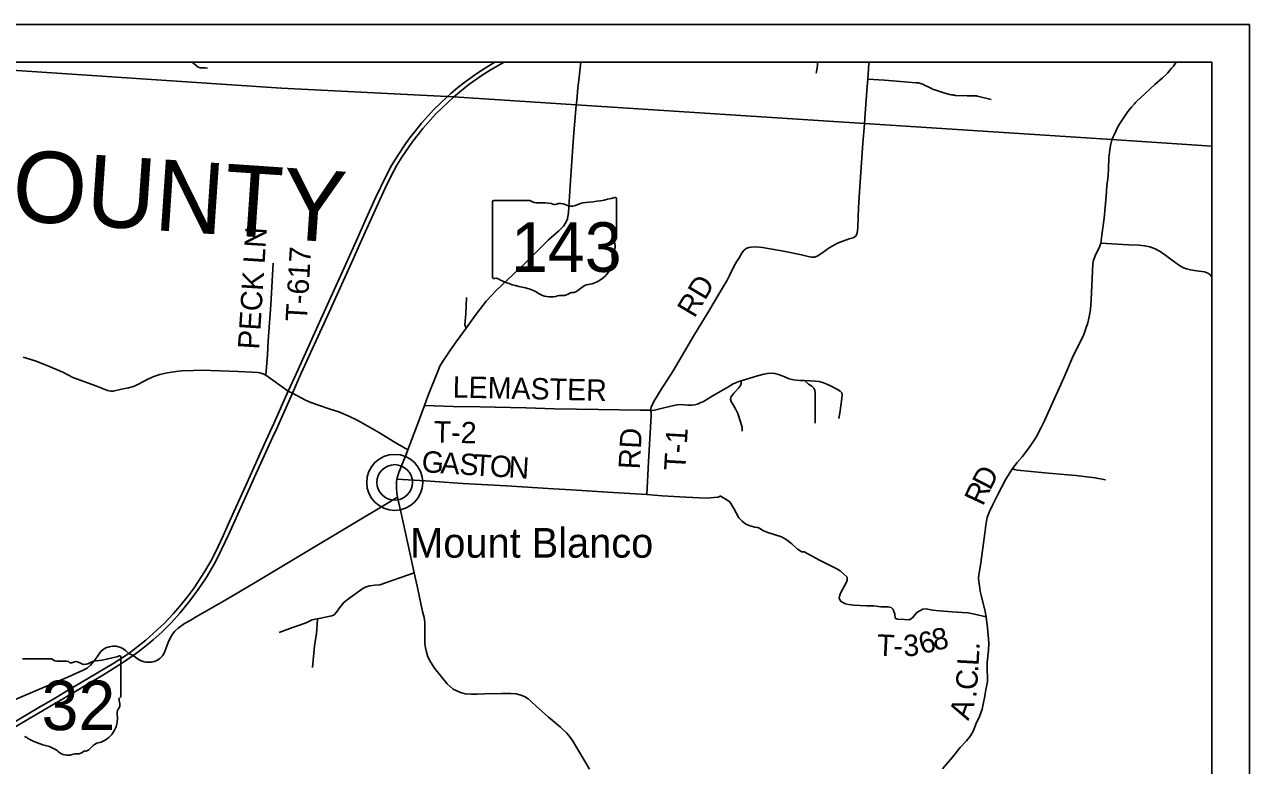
# Model space of a CAD drawing. Extents: x -15 to 405, y -40 to 87.
# Drawn here: x -10.448 to -7.193, y 27.728 to 29.698 of the extents above; entities that cross this region are included whole.
import ezdxf

# ---------------------------------------------------------------- set-up
doc = ezdxf.new("R2010")
doc.units = 0
for name, color, linetype in [('GM_P_County_Alignment', 7, 'Continuous'), ('GM_P_State_Location', 7, 'Continuous'), ('GM_P_US_Location', 7, 'Continuous'), ('GM_X_County_Road_Text', 7, 'Continuous'), ('GM_X_County_ROW', 7, 'Continuous'), ('GM_X_Minor_Lake', 7, 'Continuous'), ('GM_X_Minor_River', 7, 'Continuous'), ('GM_X_State_Location', 7, 'Continuous'), ('GM_X_Township', 7, 'Continuous'), ('GM_X_Township_ROW', 7, 'Continuous'), ('GM_X_Township_Subdivision', 7, 'Continuous'), ('GM_X_Township_Subdivision_Text', 7, 'Continuous'), ('GM_X_Township_Text', 7, 'Continuous')]:
    doc.layers.add(name, color=color, linetype=linetype)

msp = doc.modelspace()

# ---------------------------------------------------------------- linework, layer by layer
at = {"layer": 'GM_P_State_Location'}
msp.add_line((-9.8069, 28.7656), (-9.7472, 28.7237), dxfattribs=at)
for points in [[(-10.0028, 29.5981), (-9.987, 29.5844), (-9.9803, 29.5828), (-9.9692, 29.583), (-9.9622, 29.5816)], [(-8.3442, 29.5691), (-8.3437, 29.5726), (-8.3414, 29.5895), (-8.3406, 29.5981)], [(-8.2161, 29.434), (-8.2134, 29.4743), (-8.2092, 29.5334), (-8.2074, 29.5529), (-8.2045, 29.5946), (-8.2043, 29.5981)], [(-8.2074, 29.5529), (-8.1627, 29.55), (-8.1201, 29.5466), (-8.0785, 29.5433), (-8.0759, 29.5431), (-8.0729, 29.5427), (-8.0702, 29.5421), (-8.0675, 29.5413), (-8.0646, 29.5404), (-8.0615, 29.5391), (-8.0566, 29.5369), (-8.0435, 29.5302), (-8.0402, 29.5286), (-8.0377, 29.5276), (-8.035, 29.5265), (-8.0269, 29.5236), (-8.0077, 29.5174), (-7.99, 29.5123), (-7.9851, 29.5112), (-7.9825, 29.5107), (-7.9797, 29.5102), (-7.9768, 29.5098), (-7.974, 29.5095), (-7.9429, 29.5088), (-7.9199, 29.5082), (-7.9184, 29.508), (-7.9169, 29.5077), (-7.9154, 29.5074), (-7.8795, 29.4987)], [(-8.785, 28.6726), (-8.7833, 28.6809), (-8.7756, 28.6955), (-8.7537, 28.7319), (-8.739, 28.7556), (-8.7247, 28.7776), (-8.6701, 28.8692), (-8.6292, 28.9379), (-8.5914, 29.0011), (-8.582, 29.017), (-8.5746, 29.0307), (-8.5622, 29.0563), (-8.5566, 29.0671), (-8.5495, 29.0781), (-8.5411, 29.0918), (-8.5358, 29.0984), (-8.5305, 29.1024), (-8.5237, 29.1049), (-8.517, 29.1065), (-8.5037, 29.1067), (-8.4873, 29.1049), (-8.4313, 29.0951), (-8.3831, 29.0859), (-8.3661, 29.0816), (-8.3567, 29.0798), (-8.3488, 29.0796), (-8.3416, 29.0824), (-8.3295, 29.0904), (-8.3099, 29.1041), (-8.3003, 29.1096), (-8.2876, 29.1166), (-8.2739, 29.1221), (-8.2564, 29.128), (-8.2461, 29.1311), (-8.2394, 29.1352), (-8.2353, 29.1435), (-8.2335, 29.1585), (-8.2318, 29.2118), (-8.2296, 29.2529), (-8.2203, 29.3828), (-8.2161, 29.434)], [(-7.293, 29.0276), (-7.2981, 29.0334), (-7.3039, 29.0366), (-7.3125, 29.0406), (-7.3336, 29.0436), (-7.3498, 29.0456), (-7.3602, 29.0483), (-7.368, 29.0512), (-7.3788, 29.0575), (-7.4009, 29.0735), (-7.415, 29.0843), (-7.4306, 29.0946), (-7.444, 29.1016), (-7.458, 29.107), (-7.4717, 29.1099), (-7.4868, 29.1117), (-7.5144, 29.1122), (-7.588, 29.1169)], [(-9.8069, 28.7656), (-9.8026, 28.8195), (-9.8005, 28.8575), (-9.7939, 28.9531), (-9.7873, 29.0632)], [(-9.2743, 28.8908), (-9.2767, 28.8954), (-9.278, 28.8996), (-9.2757, 28.9286), (-9.2734, 28.9719)], [(-10.4521, 28.8139), (-10.4196, 28.8042), (-10.3909, 28.7927), (-10.346, 28.7734), (-10.3202, 28.76), (-10.2583, 28.7373), (-10.2277, 28.7251), (-10.2188, 28.7233), (-10.2126, 28.7231), (-10.1902, 28.7287), (-10.1715, 28.7322), (-10.1582, 28.7356), (-10.1468, 28.7408), (-10.1205, 28.7553), (-10.1045, 28.7622), (-10.0882, 28.7679), (-10.0688, 28.7721), (-10.0455, 28.7757), (-10.0302, 28.777), (-9.9993, 28.7787), (-9.9778, 28.7795), (-9.8805, 28.776), (-9.8445, 28.7741), (-9.8282, 28.7731), (-9.8223, 28.7719), (-9.8177, 28.7707), (-9.8141, 28.769), (-9.8069, 28.7656)], [(-8.785, 28.6726), (-8.7779, 28.6716), (-8.7525, 28.6777), (-8.723, 28.6848), (-8.7135, 28.6872), (-8.7048, 28.6878), (-8.6851, 28.6864), (-8.6748, 28.6862), (-8.6675, 28.6866), (-8.6602, 28.6884), (-8.6542, 28.6912), (-8.644, 28.6963), (-8.6163, 28.7124), (-8.579, 28.7339), (-8.5653, 28.7427), (-8.5564, 28.7467), (-8.547, 28.7496)], [(-8.5414, 28.6173), (-8.5414, 28.6263), (-8.5428, 28.6333), (-8.5452, 28.6421), (-8.5529, 28.6637), (-8.558, 28.6744), (-8.5651, 28.6866), (-8.5703, 28.6959), (-8.5718, 28.7024), (-8.5711, 28.7074), (-8.5631, 28.7176), (-8.5513, 28.7309), (-8.5454, 28.7386), (-8.544, 28.7437), (-8.5442, 28.7504)], [(-8.547, 28.7496), (-8.5442, 28.7504), (-8.5001, 28.7643), (-8.4839, 28.7682), (-8.4742, 28.7701), (-8.4636, 28.7708), (-8.4541, 28.77), (-8.4421, 28.767), (-8.4302, 28.7619), (-8.4159, 28.7562), (-8.4045, 28.7534), (-8.3891, 28.7516), (-8.3764, 28.7514)], [(-8.3764, 28.7514), (-8.3754, 28.7514), (-8.3468, 28.7495), (-8.3367, 28.7486), (-8.325, 28.7459), (-8.3159, 28.7423), (-8.3063, 28.7376), (-8.2881, 28.7281), (-8.2804, 28.7236), (-8.276, 28.719), (-8.2756, 28.7143), (-8.2762, 28.7042), (-8.282, 28.6645), (-8.2843, 28.6505)], [(-8.3474, 28.638), (-8.3468, 28.6445), (-8.3468, 28.6505), (-8.3468, 28.6631), (-8.3476, 28.6811), (-8.347, 28.7178), (-8.3478, 28.7261), (-8.3507, 28.7313), (-8.3563, 28.7362), (-8.3646, 28.7417), (-8.3754, 28.7514)], [(-9.7472, 28.7237), (-9.7362, 28.7179), (-9.7018, 28.6997), (-9.6872, 28.6933), (-9.6645, 28.6854), (-9.6382, 28.6765), (-9.6132, 28.6681), (-9.586, 28.6569), (-9.5641, 28.6462), (-9.5422, 28.6338), (-9.505, 28.6127), (-9.4674, 28.5894), (-9.4294, 28.5671)], [(-9.3852, 28.6852), (-9.3095, 28.683), (-9.2381, 28.6818), (-9.1161, 28.6791), (-9.0401, 28.6765), (-8.9227, 28.675), (-8.8126, 28.673), (-8.785, 28.6726)], [(-9.4585, 28.4898), (-9.3825, 28.4846), (-9.283, 28.4777), (-9.1674, 28.4714), (-9.0422, 28.4635), (-8.995, 28.4606), (-8.8989, 28.4544), (-8.7949, 28.4484), (-8.7901, 28.5356), (-8.783, 28.6581), (-8.783, 28.6673), (-8.785, 28.6726)], [(-9.4294, 28.5671), (-9.4317, 28.5617), (-9.4531, 28.5074), (-9.4585, 28.4898)], [(-7.8224, 28.5179), (-7.8171, 28.5151), (-7.8094, 28.5135), (-7.7371, 28.506), (-7.6759, 28.5011), (-7.6544, 28.4992), (-7.6035, 28.4925), (-7.5758, 28.4875)], [(-8.5637, 28.4112), (-8.5738, 28.4295), (-8.5834, 28.4351), (-8.594, 28.4417), (-8.5977, 28.4444), (-8.5999, 28.4443), (-8.6049, 28.4418), (-8.6355, 28.4386), (-8.6911, 28.4418), (-8.7539, 28.445), (-8.7949, 28.4484)], [(-8.1285, 28.1172), (-8.1344, 28.1202), (-8.1357, 28.1301), (-8.1397, 28.1427), (-8.145, 28.148), (-8.1535, 28.1501), (-8.1729, 28.1504), (-8.1913, 28.1526), (-8.2109, 28.1531), (-8.2441, 28.154), (-8.2583, 28.1559), (-8.267, 28.1577), (-8.2734, 28.1611), (-8.2783, 28.1639), (-8.2816, 28.1685), (-8.283, 28.173), (-8.2816, 28.1814), (-8.2789, 28.1881), (-8.2743, 28.1962), (-8.2696, 28.2054), (-8.2647, 28.2134), (-8.262, 28.2213), (-8.2624, 28.2287), (-8.2715, 28.2379), (-8.2804, 28.2453), (-8.2894, 28.2508), (-8.3336, 28.2733), (-8.3761, 28.2964), (-8.3823, 28.2958), (-8.3937, 28.3035), (-8.4095, 28.3171), (-8.4241, 28.3286), (-8.4366, 28.3357), (-8.4727, 28.3474), (-8.4865, 28.3529), (-8.4947, 28.3594), (-8.5003, 28.3609), (-8.5074, 28.3614), (-8.5199, 28.365), (-8.531, 28.37), (-8.5412, 28.3778), (-8.5502, 28.3869), (-8.5637, 28.4112)], [(-9.6704, 28.1182), (-9.6694, 28.1184), (-9.6319, 28.126), (-9.6257, 28.1289), (-9.6195, 28.1355), (-9.6081, 28.1507), (-9.5991, 28.1621), (-9.5839, 28.1735), (-9.5488, 28.1991), (-9.5407, 28.2029), (-9.5303, 28.2058), (-9.517, 28.2072), (-9.5037, 28.2082), (-9.4127, 28.2405)], [(-7.8927, 28.123), (-7.9238, 28.1304), (-7.9407, 28.1338), (-7.9563, 28.1352), (-7.9835, 28.1371), (-8.017, 28.1396), (-8.0356, 28.1414), (-8.0526, 28.1448), (-8.0613, 28.1439), (-8.0692, 28.1396), (-8.0769, 28.1347), (-8.0889, 28.1212), (-8.0975, 28.1153), (-8.1102, 28.1166), (-8.1285, 28.1172)], [(-9.7715, 28.0818), (-9.7577, 28.0871), (-9.7364, 28.0951), (-9.715, 28.1018), (-9.6979, 28.1084), (-9.6841, 28.1151), (-9.6761, 28.117), (-9.6704, 28.1182)], [(-9.6827, 27.9888), (-9.678, 28.0462), (-9.6727, 28.0795), (-9.6708, 28.1032), (-9.6694, 28.1184)]]:
    msp.add_lwpolyline(points, dxfattribs=at)
at = {"layer": 'GM_X_County_Road_Text'}
msp.add_lwpolyline([(-7.293, 29.3749), (-7.5587, 29.3922), (-8.2163, 29.4345), (-8.9822, 29.4843), (-9.3083, 29.5055), (-9.3253, 29.5066), (-9.7655, 29.5289), (-10.6554, 29.5884), (-10.8023, 29.5981)], dxfattribs=at)
at = {"layer": 'GM_X_County_ROW'}
msp.add_line((-9.4645, 28.4808), (-9.4645, 28.4808), dxfattribs=at)
at = {"layer": 'GM_X_State_Location'}
for points in [[(-9.3251, 29.5061), (-9.3155, 29.5143), (-9.2966, 29.5304), (-9.2743, 29.5478), (-9.2522, 29.5638), (-9.2355, 29.5752), (-9.2146, 29.5884), (-9.2027, 29.5956), (-9.1982, 29.5981)], [(-9.3081, 29.505), (-9.2974, 29.5141), (-9.2868, 29.5229), (-9.2672, 29.5382), (-9.2502, 29.5507), (-9.2317, 29.5634), (-9.2107, 29.5767), (-9.1893, 29.5895), (-9.1735, 29.5981)], [(-8.982, 29.4838), (-8.9809, 29.4963), (-8.9778, 29.5293), (-8.9755, 29.5505), (-8.9703, 29.5981)], [(-10.5858, 27.7645), (-10.4363, 27.8527), (-10.3448, 27.9067), (-10.2405, 27.9683), (-10.1876, 28.0008), (-10.1596, 28.0205), (-10.1467, 28.0297), (-10.1265, 28.0455), (-10.106, 28.0624), (-10.0836, 28.0829), (-10.058, 28.1083), (-10.0354, 28.1332), (-10.0087, 28.1657), (-9.9866, 28.1961), (-9.9652, 28.2275), (-9.9419, 28.2676), (-9.9245, 28.302), (-9.9053, 28.3434), (-9.838, 28.493), (-9.7893, 28.6006), (-9.7789, 28.622), (-9.7362, 28.7179), (-9.7126, 28.771), (-9.6434, 28.9233), (-9.575, 29.0741), (-9.5557, 29.1185), (-9.5088, 29.2225), (-9.4899, 29.263), (-9.4737, 29.2957), (-9.4587, 29.3237), (-9.4451, 29.3454), (-9.4184, 29.385), (-9.3898, 29.4216), (-9.3549, 29.461), (-9.3081, 29.505)], [(-10.5535, 27.7972), (-10.4058, 27.8848), (-10.3733, 27.9033), (-10.3643, 27.9093), (-10.3413, 27.9229), (-10.2782, 27.9602), (-10.211, 28.0004), (-10.1706, 28.0261), (-10.126, 28.0613), (-10.0773, 28.1061), (-10.0526, 28.1322), (-10.0358, 28.1517), (-10.0164, 28.1754), (-9.9977, 28.2008), (-9.9697, 28.243), (-9.9533, 28.2716), (-9.9411, 28.2953), (-9.9206, 28.3384), (-9.9043, 28.3754), (-9.8569, 28.4801), (-9.8449, 28.5059), (-9.8113, 28.5812), (-9.7861, 28.6372), (-9.7472, 28.7237), (-9.7256, 28.7715), (-9.6564, 28.9244), (-9.5988, 29.0516), (-9.5917, 29.0673), (-9.5672, 29.1217), (-9.54, 29.1827), (-9.5155, 29.2369), (-9.4884, 29.294), (-9.4727, 29.3228), (-9.4563, 29.35), (-9.4361, 29.3805), (-9.4212, 29.4001), (-9.4096, 29.4156), (-9.3932, 29.4356), (-9.3603, 29.4722), (-9.3251, 29.5061)], [(-9.3165, 28.8329), (-9.3013, 28.8544), (-9.2743, 28.8908), (-9.2476, 28.9281), (-9.221, 28.9622), (-9.2051, 28.9798), (-9.1954, 28.9901), (-9.1181, 29.0634), (-9.0555, 29.1254), (-9.0283, 29.1496), (-9.0156, 29.1624), (-9.0101, 29.1713), (-9.0057, 29.1818), (-9.0028, 29.1981), (-8.9981, 29.2692), (-8.9892, 29.3991), (-8.982, 29.4838)], [(-9.4294, 28.5671), (-9.4027, 28.6371), (-9.3852, 28.6852), (-9.3763, 28.7102), (-9.3488, 28.7786), (-9.3445, 28.7895), (-9.3375, 28.8017), (-9.3218, 28.8255), (-9.3165, 28.8329)], [(-9.4585, 28.4898), (-9.4531, 28.5074), (-9.4317, 28.5617), (-9.4294, 28.5671)], [(-8.9468, 27.7187), (-8.9917, 27.7949), (-8.9989, 27.8047), (-9.0074, 27.8145), (-9.0239, 27.8302), (-9.0556, 27.8571), (-9.0888, 27.8863), (-9.1019, 27.8983), (-9.11, 27.9057), (-9.1196, 27.9114), (-9.1316, 27.9165), (-9.142, 27.9187), (-9.1559, 27.9197), (-9.1794, 27.9195), (-9.2257, 27.9185), (-9.2456, 27.9179), (-9.2616, 27.9177), (-9.2769, 27.9189), (-9.2899, 27.922), (-9.3093, 27.9314), (-9.325, 27.9455), (-9.3401, 27.9636), (-9.3584, 27.9871), (-9.3693, 28.0034), (-9.376, 28.017), (-9.3799, 28.0291), (-9.3827, 28.0411), (-9.3843, 28.0529), (-9.3847, 28.0662), (-9.3843, 28.0823), (-9.3841, 28.0992), (-9.3845, 28.1094), (-9.3864, 28.1215), (-9.3903, 28.1374), (-9.4031, 28.1969), (-9.4127, 28.2405), (-9.4288, 28.3136), (-9.4476, 28.3993), (-9.4567, 28.4409), (-9.4585, 28.453), (-9.46, 28.4652), (-9.46, 28.4751), (-9.4598, 28.4824), (-9.4585, 28.4898)]]:
    msp.add_lwpolyline(points, dxfattribs=at)
at = {"layer": 'GM_X_Township'}
for p, q in [((-14.193, 29.6981), (-7.193, 29.6981)), ((-7.193, 29.6981), (-7.193, 22.6981)), ((-14.093, 29.5981), (-7.293, 29.5981)), ((-7.293, 29.5981), (-7.293, 22.7981))]:
    msp.add_line(p, q, dxfattribs=at)
at = {"layer": 'GM_X_Township_Subdivision'}
for p, q in [((-8.8754, 29.1303), (-8.8754, 29.2349)), ((-9.205, 29.2265), (-9.205, 29.0264)), ((-9.1052, 29.23), (-9.2017, 29.23)), ((-8.8754, 29.1303), (-8.8754, 29.1303)), ((-10.3763, 28.0117), (-10.4535, 28.0117)), ((-10.1924, 27.9119), (-10.1924, 28.0166)), ((-10.1924, 27.912), (-10.1924, 27.9119))]:
    msp.add_line(p, q, dxfattribs=at)
for centre, radius, start, end in [((-10.3579, 28.0349), 0.0296, 231.6195, 271.1119), ((-10.348, 27.8993), 0.1064, 80.4867, 94.9883), ((-10.3239, 28.0097), 0.00855, 219.7921, 297.1024), ((-10.3114, 27.9865), 0.0178, 54.4667, 119.1411), ((-10.2884, 28.0183), 0.0214, 233.8562, 294.8282), ((-10.2507, 27.9505), 0.0563, 97.3462, 120.7689), ((-10.2863, 28.2845), 0.2796, 275.8445, 288.9065), ((-10.1953, 28.017), 0.00294, 351.8621, 97.738), ((-10.1931, 27.9042), 0.00454, 107.944, 210.337), ((-10.222, 27.891), 0.0273, 340.033, 23.6496), ((-10.1955, 27.9115), 0.00314, 289.6038, 7.7341), ((-10.2707, 27.8548), 0.0699, 292.3089, 8.9858), ((-10.1819, 27.8681), 0.0198, 136.8065, 186.9296), ((-10.4477, 27.7965), 0.00848, 29.7484, 93.2717), ((-10.3407, 27.9763), 0.2019, 240.4129, 257.1985), ((-10.4009, 27.7182), 0.0632, 47.1842, 75.836), ((-10.2871, 27.7612), 0.00601, 65.7517, 132.6484), ((-10.2897, 27.7887), 0.0226, 282.8732, 323.2771), ((-10.2412, 27.7519), 0.0383, 94.4031, 142.5768), ((-10.3326, 27.7956), 0.0401, 230.7004, 286.2918), ((-10.3094, 27.7264), 0.0329, 85.6951, 111.2099), ((-10.3065, 27.7806), 0.0214, 268.777, 315.5493)]:
    msp.add_arc(centre, radius, start, end, dxfattribs=at)
for centre, major_axis, start_param, end_param in [((-8.9928, 29.5028), (0.3495, 0), 4.814394, 5.042369), ((-8.879, 29.2354), (0.00367, 0), 6.141152, 7.989035), ((-9.2012, 29.227), (0.00382, 0), 1.712693, 3.28349), ((-9.0822, 29.2532), (0.037, 0), 4.042523, 4.731795), ((-9.0699, 29.1176), (0.133, 0), 1.404758, 1.657858), ((-9.0398, 29.228), (0.0107, 0), 3.836095, 5.185415), ((-9.0241, 29.2049), (0.0222, 0), 0.950623, 2.079405), ((-8.9954, 29.2366), (0.0267, 0), 4.081561, 5.145723), ((-8.9482, 29.1689), (0.0703, 0), 1.699011, 2.107814), ((-8.8762, 29.1226), (0.00568, 0), 1.883978, 3.671073), ((-8.9124, 29.1093), (0.0341, 0), 5.934695, 6.695948), ((-8.8793, 29.1299), (0.00393, 0), 5.05454, 6.418171), ((-8.9732, 29.0731), (0.0874, 0), 5.101752, 6.440018), ((-8.8622, 29.0865), (0.0248, 0), 2.387724, 3.262537), ((-9.2012, 29.026), (0.00385, 0), 3.00124, 4.508301), ((-9.2006, 29.0465), (0.0294, 0), 4.665946, 4.897461), ((-9.1946, 29.0149), (0.0106, 0), 0.519207, 1.627899), ((-9.0607, 29.1947), (0.2524, 0), 4.195997, 4.488961), ((-8.9363, 28.9702), (0.0479, 0), 1.647645, 2.488434), ((-9.136, 28.9365), (0.079, 0), 0.823519, 1.323587), ((-9.0506, 29.0139), (0.0501, 0), 4.026481, 4.996735), ((-9.0216, 28.9447), (0.0412, 0), 1.495662, 1.94098), ((-9.018, 28.9989), (0.0267, 0), 4.691044, 5.507374), ((-8.9938, 28.9795), (0.00752, 0), 1.147584, 2.315152), ((-8.997, 29.007), (0.0282, 0), 4.937069, 5.64225)]:
    msp.add_ellipse(centre, major_axis=major_axis, ratio=0.8, start_param=start_param, end_param=end_param, dxfattribs=at)
at = {"layer": 'GM_X_Township_Subdivision_Text'}
for radius in [0.0744, 0.0472]:
    msp.add_circle((-9.4645, 28.4808), radius, dxfattribs=at)
at = {"layer": 'GM_X_Township_Text'}
for points in [[(-7.5585, 29.3916), (-7.5556, 29.3994), (-7.553, 29.4051), (-7.5477, 29.4163), (-7.5434, 29.4246), (-7.5373, 29.4353), (-7.5308, 29.4458), (-7.5234, 29.4566), (-7.516, 29.4665), (-7.5063, 29.4786), (-7.4987, 29.4876), (-7.4961, 29.4905), (-7.4932, 29.4934), (-7.483, 29.5034), (-7.4447, 29.5387), (-7.4245, 29.5562), (-7.4154, 29.5647), (-7.4111, 29.5691), (-7.406, 29.5746), (-7.4, 29.5817), (-7.3954, 29.5877), (-7.3881, 29.5981)], [(-8.0091, 27.719), (-7.9818, 27.7505), (-7.9617, 27.7759), (-7.9454, 27.7941), (-7.9348, 27.8067), (-7.9267, 27.821), (-7.9201, 27.8384), (-7.9106, 27.8585), (-7.9038, 27.8776), (-7.9003, 27.8914), (-7.8965, 27.9125), (-7.8937, 27.9302), (-7.8895, 27.9505), (-7.8895, 27.965), (-7.8903, 27.9809), (-7.89, 28.0018), (-7.8865, 28.035), (-7.8856, 28.053), (-7.8863, 28.0646), (-7.8895, 28.0938), (-7.8927, 28.123), (-7.8952, 28.1379), (-7.9049, 28.1779), (-7.9084, 28.1915), (-7.9107, 28.206), (-7.912, 28.2182), (-7.9127, 28.2252), (-7.912, 28.2351), (-7.9103, 28.2451), (-7.9072, 28.2667), (-7.8961, 28.3457), (-7.8938, 28.3675), (-7.8921, 28.3775), (-7.89, 28.3874), (-7.8835, 28.4031), (-7.8756, 28.4205), (-7.8634, 28.4447), (-7.8406, 28.4896), (-7.8257, 28.5137), (-7.8224, 28.5179), (-7.8102, 28.5336), (-7.7974, 28.5484), (-7.7832, 28.5675), (-7.7723, 28.5826), (-7.7597, 28.6012), (-7.7469, 28.6268), (-7.7381, 28.6444), (-7.7277, 28.667), (-7.6864, 28.7587), (-7.6606, 28.8193), (-7.6464, 28.8463), (-7.6332, 28.8737), (-7.6278, 28.8903), (-7.6225, 28.9049), (-7.6192, 28.9207), (-7.6158, 28.9401), (-7.6141, 28.9659), (-7.6091, 29.062), (-7.6075, 29.0715), (-7.6016, 29.0872), (-7.594, 29.1004), (-7.5903, 29.109), (-7.588, 29.1169), (-7.5854, 29.1377), (-7.5796, 29.1829), (-7.5741, 29.242), (-7.5718, 29.2688), (-7.5689, 29.2958), (-7.5673, 29.3157), (-7.5664, 29.344), (-7.5641, 29.3649), (-7.5624, 29.3764), (-7.5585, 29.3916)], [(-9.9942, 28.1221), (-9.913, 28.1688), (-9.8353, 28.2149), (-9.8268, 28.2196), (-9.7646, 28.2574), (-9.7025, 28.294), (-9.5897, 28.3618), (-9.4727, 28.4314), (-9.462, 28.439), (-9.4567, 28.4409)], [(-10.3177, 27.9702), (-10.292, 27.9813), (-10.2815, 27.9873), (-10.2726, 27.9949), (-10.2631, 28.0063), (-10.2552, 28.0174), (-10.2466, 28.03), (-10.2395, 28.0364), (-10.2317, 28.041), (-10.2236, 28.0439), (-10.2143, 28.0455), (-10.2048, 28.0453), (-10.1953, 28.0428), (-10.1873, 28.0393), (-10.18, 28.034), (-10.1706, 28.0261), (-10.1596, 28.0205), (-10.1449, 28.01), (-10.1381, 28.0061), (-10.1301, 28.0036), (-10.1255, 28.0027), (-10.1185, 28.0025), (-10.1112, 28.0027), (-10.1032, 28.005), (-10.0949, 28.0085), (-10.0885, 28.0123), (-10.0819, 28.0195), (-10.0768, 28.0265), (-10.0666, 28.0548), (-10.0608, 28.067), (-10.0549, 28.0773), (-10.0485, 28.085), (-10.0398, 28.0934), (-10.0228, 28.1054), (-10.008, 28.1141), (-9.9942, 28.1221)], [(-10.6174, 27.8105), (-10.6082, 27.8214), (-10.5942, 27.8371), (-10.581, 27.8499), (-10.5651, 27.8613), (-10.5487, 27.8701), (-10.5262, 27.8803), (-10.4806, 27.8997), (-10.3959, 27.9368), (-10.3232, 27.9678), (-10.3177, 27.9702)]]:
    msp.add_lwpolyline(points, dxfattribs=at)

# ---------------------------------------------------------------- texts
at = {"layer": 'GM_P_County_Alignment'}
for s, p in [('s', (-9.0439, 29.1132)), ('r', (-9.0439, 29.1132)), ('s', (-10.3272, 27.8948)), ('r', (-10.3272, 27.8948))]:
    msp.add_text(s, height=0.000189, dxfattribs=at).set_placement(p)
for s, p in [('143', (-9.1107, 29.0994)), ('32', (-10.3749, 27.8811))]:
    msp.add_text(s, height=0.000189, rotation=0, dxfattribs=at).set_placement(p)
at = {"layer": 'GM_P_US_Location'}
msp.add_text('MEIGS COUNTY', height=0.189394, rotation=356.1113, dxfattribs=at).set_placement((-11.5522, 29.2499))
at = {"layer": 'GM_X_Minor_Lake'}
for s, rotation, p in [('D', 62.7654, (-7.8822, 28.4575)), ('R', 64.7931, (-7.9018, 28.4158)), ('L', 86.8678, (-7.913, 27.9923)), ('.', 86.8554, (-7.9107, 28.0347)), ('C', 85.9364, (-7.9174, 27.9273)), ('.', 86.8472, (-7.914, 27.9748)), ('.', 83.2424, (-7.9197, 27.907)), ('A', 69.9083, (-7.9402, 27.846))]:
    msp.add_text(s, height=0.0568, rotation=rotation, dxfattribs=at).set_placement(p)
at = {"layer": 'GM_X_Minor_River'}
for s, height, rotation, p in [('PECK LN', 0.05682, 86.3714, (-9.8247, 28.8332)), ('T-617', 0.05682, 86.6338, (-9.6981, 28.9072)), ('RD', 0.05682, 59.2073, (-8.6683, 28.9156)), ('LEMASTER', 0.05682, 358.7066, (-9.3109, 28.7065)), ('T-2', 0.05682, 358.5687, (-9.3615, 28.5872)), ('RD', 0.05682, 87.0658, (-8.8131, 28.5148)), ('T-1', 0.05682, 86.6532, (-8.6922, 28.5107)), ('G', 0.0568, 355.6865, (-9.3944, 28.5088)), ('A', 0.0568, 356.4682, (-9.3437, 28.505)), ('S', 0.0568, 356.4771, (-9.2938, 28.5019)), ('T', 0.0568, 356.4815, (-9.2555, 28.4995)), ('O', 0.0568, 356.4789, (-9.2131, 28.4969)), ('N', 0.0568, 356.4814, (-9.1632, 28.4939)), ('8', 0.0568, 12.5316, (-8.0298, 28.0328)), ('T', 0.0568, 357.2134, (-8.1841, 28.0206)), ('3', 0.0568, 3.5777, (-8.1114, 28.018)), ('6', 0.0568, 17.072, (-8.0622, 28.0228)), ('-', 0.0568, 358.5459, (-8.1402, 28.0185))]:
    msp.add_text(s, height=height, rotation=rotation, dxfattribs=at).set_placement(p)
at = {"layer": 'GM_X_Township_ROW'}
msp.add_text('Mount Blanco', height=0.078977, rotation=0, dxfattribs=at).set_placement((-9.4232, 28.2807))
at = {"layer": 'GM_X_Township_Subdivision'}
for s, p in [('143', (-9.1555, 29.0405)), ('32', (-10.4029, 27.8222))]:
    msp.add_text(s, height=0.13184, dxfattribs=at).set_placement(p)

doc.saveas('drawing.dxf')
